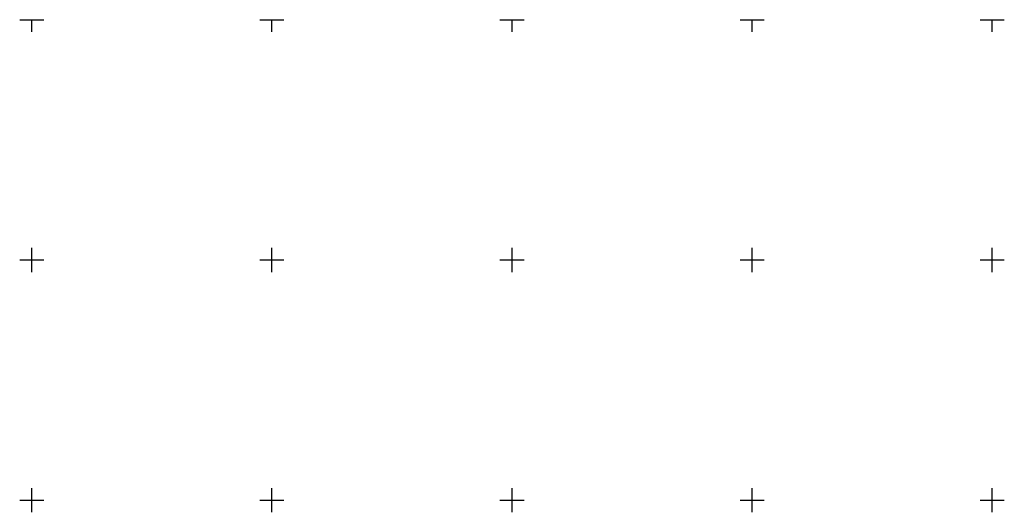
# Model space of a CAD drawing. Header units: metres. Extents: x 7523615 to 7533948, y 5492686 to 5502120.
# Tile 364 of 656: x 7530498 to 7530702, y 5498648 to 5498750. Entities that reach past the tile are written whole.
import ezdxf

# ---------------------------------------------------------------- set-up
doc = ezdxf.new("R2010")
doc.units = ezdxf.units.M
doc.layers.get('0').update_dxf_attribs({"color": 2, "lineweight": 5})

# ---------------------------------------------------------------- blocks, each defined once
blk = doc.blocks.new('RAMKA500K')
at = {"color": 0}
for p, q in [((97.5, 250), (102.5, 250)), ((100, 247.5), (100, 250)), ((147.5, 250), (152.5, 250)), ((150, 247.5), (150, 250)), ((197.5, 250), (202.5, 250)), ((200, 247.5), (200, 250)), ((247.5, 250), (252.5, 250)), ((250, 247.5), (250, 250)), ((297.5, 250), (302.5, 250)), ((300, 247.5), (300, 250)), ((100, 197.5), (100, 202.5)), ((150, 197.5), (150, 202.5)), ((200, 197.5), (200, 202.5)), ((250, 197.5), (250, 202.5)), ((300, 197.5), (300, 202.5)), ((97.5, 200), (102.5, 200)), ((147.5, 200), (152.5, 200)), ((197.5, 200), (202.5, 200)), ((247.5, 200), (252.5, 200)), ((297.5, 200), (302.5, 200)), ((100, 147.5), (100, 152.5)), ((150, 147.5), (150, 152.5)), ((200, 147.5), (200, 152.5)), ((250, 147.5), (250, 152.5)), ((300, 147.5), (300, 152.5)), ((97.5, 150), (102.5, 150)), ((147.5, 150), (152.5, 150)), ((197.5, 150), (202.5, 150)), ((247.5, 150), (252.5, 150)), ((297.5, 150), (302.5, 150))]:
    blk.add_line(p, q, dxfattribs=at)

msp = doc.modelspace()

# ---------------------------------------------------------------- block references
at = {"layer": 'Wstawianie ramki sekcyjnej z opisem', "color": 7, "linetype": 'CONTINUOUS', "lineweight": 13}
msp.add_blockref('RAMKA500K', (7530400, 5498500), dxfattribs=at)

doc.saveas('drawing.dxf')
